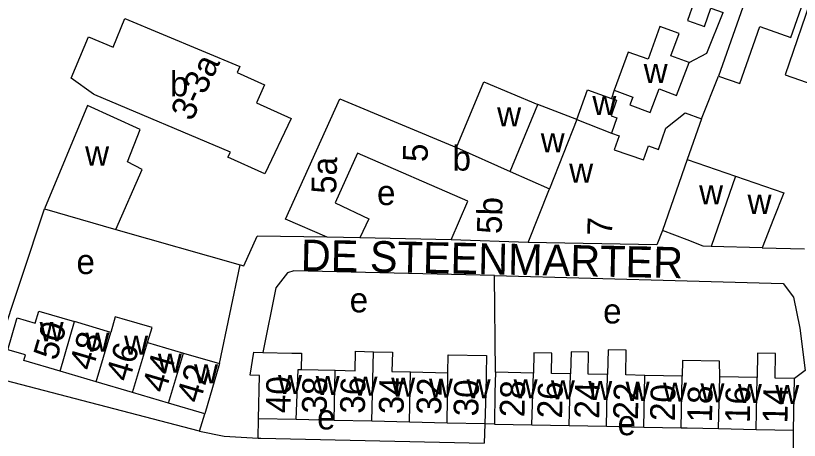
# Model space of a CAD drawing. Extents: x 159294 to 161936, y 384538 to 386517.
# Drawn here: x 160591.7 to 160718.1, y 385144.8 to 385213.2 of the extents above; entities that cross this region are included whole.
import ezdxf

# ---------------------------------------------------------------- set-up
doc = ezdxf.new("R2010")
doc.units = 0
for name, color, linetype in [('BLT_Basislijn', 7, 'Continuous'), ('BLT_Bebouwing', 7, 'Continuous'), ('BLT_Centroide', 7, 'Continuous'), ('BLT_Huisnummer', 7, 'Continuous'), ('BLT_Huisnummer_ tussenligend', 7, 'Continuous'), ('BLT_Huisnummer_reeks', 7, 'Continuous'), ('BLT_Onderverdeling_panden', 7, 'Continuous'), ('BLT_Straatnaam', 7, 'Continuous')]:
    doc.layers.add(name, color=color, linetype=linetype)

msp = doc.modelspace()

# ---------------------------------------------------------------- linework, layer by layer
at = {"layer": 'BLT_Basislijn'}
for p, q in [((160702.31, 385196.64), (160705.09, 385203.51)), ((160688.24, 385201.22), (160687.82, 385199.89)), ((160588.95, 385159.94), (160596.34, 385182.09)), ((160607.87, 385178.8), (160627.9, 385173.07)), ((160661.95, 385177.12), (160647.23, 385177.43)), ((160712.12, 385175.84), (160718.95, 385175.65)), ((160624.57, 385157.17), (160627.9, 385173.07)), ((160668.95, 385171.35), (160700, 385170.5)), ((160669.08, 385155.78), (160668.95, 385171.35)), ((160621.33, 385146.29), (160587.42, 385155.1)), ((160621.33, 385146.29), (160622.19, 385149.08)), ((160630.79, 385145.16), (160630.87, 385148.29)), ((160667.39, 385147.45), (160667.24, 385144.35)), ((160668.91, 385147.44), (160667.39, 385147.45)), ((160717.15, 385143.41), (160717.15, 385146.45))]:
    msp.add_line(p, q, dxfattribs=at)
for points in [[(160700.31, 385205.69), (160703.16, 385207.17), (160705.8, 385213.77)], [(160627.9, 385173.07), (160628.49, 385172.92), (160630.63, 385177.7)], [(160641.92, 385177.54), (160630.63, 385177.7)], [(160668.95, 385171.35), (160636.57, 385172.13), (160635.52, 385171.82), (160633.66, 385169.37), (160631.58, 385158.97)], [(160700, 385170.5), (160715.51, 385170.07), (160717.19, 385167.86), (160718.18, 385162.9), (160719.04, 385156.04), (160717.33, 385154.79)], [(160621.33, 385146.29), (160625.34, 385145.46), (160630.79, 385145.16)], [(160630.79, 385145.16), (160631.25, 385145.14), (160667.24, 385144.35)]]:
    msp.add_lwpolyline(points, dxfattribs=at)
at = {"layer": 'BLT_Bebouwing'}
for p, q in [((160682.2, 385196.48), (160675.94, 385198.94)), ((160702.31, 385196.64), (160700, 385190.04)), ((160700, 385190.04), (160707.81, 385187.35)), ((160596.34, 385182.09), (160607.87, 385178.8)), ((160700, 385177.09), (160696.06, 385178.64)), ((160712.12, 385175.84), (160703.89, 385176.04)), ((160607.05, 385162.21), (160601.21, 385163.93)), ((160612.98, 385160.58), (160618.74, 385158.88)), ((160618.74, 385158.88), (160624.57, 385157.17)), ((160699.25, 385157.66), (160699.23, 385155.16)), ((160624.57, 385157.17), (160622.19, 385149.08)), ((160637.73, 385156.23), (160643.23, 385156.1)), ((160604.7, 385154.23), (160598.86, 385155.95)), ((160655.41, 385155.82), (160661.39, 385155.68)), ((160675.22, 385155.65), (160669.08, 385155.78)), ((160699.23, 385155.16), (160693.2, 385155.28)), ((160711.3, 385154.91), (160705.26, 385155.04)), ((160610.53, 385152.51), (160604.7, 385154.23)), ((160717.15, 385146.45), (160717.33, 385154.79)), ((160616.36, 385150.8), (160610.53, 385152.51)), ((160622.19, 385149.08), (160616.36, 385150.8)), ((160636.96, 385148.15), (160630.87, 385148.29)), ((160643.05, 385148.01), (160636.96, 385148.15)), ((160649.13, 385147.87), (160643.05, 385148.01)), ((160655.22, 385147.73), (160649.13, 385147.87)), ((160661.31, 385147.59), (160655.22, 385147.73)), ((160667.39, 385147.45), (160661.31, 385147.59)), ((160668.91, 385147.44), (160674.94, 385147.32)), ((160674.94, 385147.32), (160680.97, 385147.2)), ((160680.97, 385147.2), (160687, 385147.07)), ((160687, 385147.07), (160693.03, 385146.95)), ((160693.03, 385146.95), (160699.06, 385146.83)), ((160699.06, 385146.83), (160700, 385146.81)), ((160700, 385146.81), (160705.09, 385146.7)), ((160705.09, 385146.7), (160711.12, 385146.58)), ((160711.12, 385146.58), (160717.15, 385146.45))]:
    msp.add_line(p, q, dxfattribs=at)
for points in [[(160710.98, 385220.32), (160705.09, 385203.51)], [(160705.09, 385203.51), (160708.49, 385202.31), (160711.72, 385211.5), (160716.74, 385209.74), (160719.44, 385217.42)], [(160720.37, 385217.09), (160715.8, 385203.7), (160721.54, 385201.74), (160721.63, 385202.03)], [(160699.01, 385216.07), (160701.07, 385215.36), (160700.06, 385212.45)], [(160700.06, 385212.45), (160702.81, 385211.49), (160703.84, 385214.45), (160705.8, 385213.77)], [(160636.11, 385196.66), (160631.87, 385187.74), (160625.91, 385190.43), (160626.33, 385191.26), (160604.48, 385200.46), (160604.27, 385200.61), (160600.67, 385203.19), (160603.42, 385209.83), (160607.4, 385208.18), (160609.32, 385212.8)], [(160609.32, 385212.8), (160627.85, 385205.06), (160627.4, 385204.07), (160631.82, 385202.07), (160630.52, 385199.18), (160636.11, 385196.66)], [(160700.31, 385205.69), (160697.4, 385206.75), (160698.72, 385210.37), (160695.62, 385211.5), (160693.7, 385206.22), (160690.48, 385207.34), (160688.24, 385201.22)], [(160688.24, 385201.22), (160691.24, 385200.13), (160690.78, 385198.86), (160694.07, 385197.61), (160695.47, 385201.47), (160698.29, 385200.39), (160700.31, 385205.69)], [(160662.78, 385192.01), (160667.2, 385202.59), (160675.94, 385198.94)], [(160682.2, 385196.48), (160683.95, 385201.3), (160687.82, 385199.89)], [(160641.92, 385177.54), (160635.24, 385180.45), (160643.97, 385199.85)], [(160643.97, 385199.85), (160662.78, 385192.01)], [(160687.82, 385199.89), (160688.6, 385199.6), (160687.73, 385197.11), (160688.68, 385196.78), (160687.83, 385194.31)], [(160607.87, 385178.8), (160612.12, 385188.44), (160609.73, 385189.66), (160611.77, 385194.92), (160603.3, 385198.77), (160596.34, 385182.09)], [(160687.83, 385194.31), (160689.03, 385193.89), (160688.24, 385191.64), (160692.97, 385190), (160693.75, 385192.25), (160695.38, 385191.69), (160696.56, 385195.09), (160699.67, 385197.56), (160702.31, 385196.64)], [(160661.95, 385177.12), (160664.65, 385183.32), (160646.81, 385191.06), (160643.24, 385183.06), (160648.68, 385180.52), (160647.23, 385177.43)], [(160707.81, 385187.35), (160715.61, 385184.67), (160713.96, 385180.49), (160712.12, 385175.84)], [(160696.06, 385178.64), (160695.14, 385176.31), (160674.37, 385176.7)], [(160647.23, 385177.43), (160641.92, 385177.54)], [(160674.37, 385176.7), (160661.95, 385177.12)], [(160703.89, 385176.04), (160702.6, 385176.07), (160700, 385177.09)], [(160598.86, 385155.95), (160593.03, 385157.67), (160593.29, 385158.56), (160590.43, 385159.4), (160591.84, 385164.2), (160591.94, 385164.53), (160594.84, 385163.67), (160595.42, 385165.64), (160601.21, 385163.93)], [(160612.98, 385160.58), (160613.69, 385162.97), (160608.89, 385164.38), (160607.76, 385164.71), (160607.05, 385162.21)], [(160630.87, 385148.29), (160631.03, 385155.26), (160629.54, 385155.29), (160630.09, 385159), (160631.58, 385158.97)], [(160631.58, 385158.97), (160636.24, 385158.86), (160637.79, 385158.83), (160637.73, 385156.23)], [(160643.23, 385156.1), (160646.44, 385156.03), (160646.51, 385159.16), (160649.44, 385159.09)], [(160649.44, 385159.09), (160652.46, 385159.02), (160652.39, 385155.89), (160655.41, 385155.82)], [(160661.39, 385155.68), (160661.47, 385158.6), (160667.64, 385158.46), (160667.51, 385152.44), (160667.39, 385147.45)], [(160681.21, 385155.53), (160678.13, 385155.59), (160678.2, 385158.87), (160675.29, 385158.93), (160675.22, 385155.65)], [(160687.17, 385155.41), (160684.02, 385155.47), (160684.12, 385159.01), (160681.32, 385159.09), (160681.21, 385155.53)], [(160693.2, 385155.28), (160690.1, 385155.35), (160690.18, 385159.35), (160687.29, 385159.4), (160687.17, 385155.41)], [(160714.19, 385154.85), (160714.28, 385158.82), (160711.38, 385158.88), (160711.3, 385154.91)], [(160705.26, 385155.04), (160705.24, 385157.54), (160699.25, 385157.66)], [(160669.08, 385155.78), (160669.01, 385152.44), (160668.91, 385147.44)], [(160717.33, 385154.79), (160714.19, 385154.85)]]:
    msp.add_lwpolyline(points, dxfattribs=at)
at = {"layer": 'BLT_Onderverdeling_panden'}
for p, q in [((160671.44, 385188.14), (160675.94, 385198.94)), ((160682.2, 385196.48), (160677.78, 385185.36)), ((160682.2, 385196.48), (160687.83, 385194.31)), ((160662.78, 385192.01), (160671.44, 385188.14)), ((160700, 385190.04), (160696.06, 385178.64)), ((160671.44, 385188.14), (160677.78, 385185.36)), ((160707.81, 385187.35), (160703.89, 385176.04)), ((160674.37, 385176.7), (160677.78, 385185.36)), ((160598.86, 385155.95), (160601.21, 385163.93)), ((160604.7, 385154.23), (160607.05, 385162.21)), ((160610.53, 385152.51), (160612.98, 385160.58)), ((160616.36, 385150.8), (160618.74, 385158.88)), ((160649.13, 385147.87), (160649.44, 385159.09)), ((160643.05, 385148.01), (160643.23, 385156.1)), ((160655.22, 385147.73), (160655.41, 385155.82)), ((160661.31, 385147.59), (160661.39, 385155.68)), ((160674.94, 385147.32), (160675.22, 385155.65)), ((160680.97, 385147.2), (160681.21, 385155.53)), ((160687, 385147.07), (160687.17, 385155.41)), ((160693.03, 385146.95), (160693.2, 385155.28)), ((160699.06, 385146.83), (160699.23, 385155.16)), ((160705.09, 385146.7), (160705.26, 385155.04)), ((160711.12, 385146.58), (160711.3, 385154.91))]:
    msp.add_line(p, q, dxfattribs=at)
msp.add_lwpolyline([(160636.96, 385148.15), (160637.24, 385156.24), (160637.73, 385156.23)], dxfattribs=at)

# ---------------------------------------------------------------- texts
at = {"layer": 'BLT_Centroide'}
for s, p in [('w', (160693, 385202.39)), ('b', (160616.59, 385200.25)), ('w', (160684.72, 385197.24)), ('w', (160669.36, 385195.38)), ('w', (160676.39, 385191.23)), ('w', (160602.9, 385189.09)), ('b', (160662.17, 385188.28)), ('w', (160680.98, 385186.31)), ('e', (160649.98, 385182.72)), ('w', (160701.94, 385182.84)), ('w', (160709.75, 385181.3)), ('e', (160601.5, 385171.6)), ('e', (160645.57, 385165.43)), ('e', (160686.46, 385163.64)), ('w', (160595.56, 385160.78)), ('w', (160602.95, 385159.08)), ('w', (160609.19, 385158.59)), ('w', (160614.64, 385155.7)), ('w', (160620.47, 385153.98)), ('w', (160634.02, 385152.27)), ('w', (160640.09, 385152.12)), ('w', (160646.19, 385151.98)), ('w', (160652.27, 385151.84)), ('w', (160658.36, 385151.7)), ('w', (160664.44, 385151.56)), ('w', (160672.02, 385151.55)), ('w', (160678.03, 385151.42)), ('w', (160684.06, 385151.3)), ('w', (160690.09, 385151.17)), ('w', (160696.12, 385151.05)), ('w', (160702.16, 385150.92)), ('w', (160708.19, 385150.8)), ('w', (160714.22, 385150.67)), ('e', (160640.31, 385146.57)), ('e', (160688.78, 385145.63))]:
    msp.add_text(s, height=4, dxfattribs=at).set_placement(p)
at = {"layer": 'BLT_Huisnummer'}
for s, rotation, p in [('7', 88.3683, (160687.88, 385177.74)), ('50', 73.5976, (160598.29, 385157.52)), ('46', 73.5951, (160609.98, 385154.09)), ('42', 73.597, (160621.39, 385150.62)), ('40', 88.8244, (160636.02, 385149.16)), ('34', 88.8244, (160654.26, 385148.99)), ('30', 88.8244, (160666.32, 385148.64)), ('28', 88.8244, (160673.76, 385148.5)), ('22', 88.8244, (160692.07, 385148.1)), ('18', 88.8244, (160704.01, 385147.65)), ('14', 88.8244, (160716.18, 385147.49))]:
    msp.add_text(s, height=4, rotation=rotation, dxfattribs=at).set_placement(p)
at = {"layer": 'BLT_Huisnummer_ tussenligend'}
for s, rotation, p in [('48', 73.5951, (160604.08, 385155.86)), ('44', 73.597, (160615.83, 385152.28)), ('38', 88.8244, (160641.85, 385149.08)), ('36', 88.8244, (160648.01, 385149.07)), ('32', 88.8244, (160660.33, 385148.91)), ('26', 88.8244, (160679.83, 385148.31)), ('24', 88.8244, (160685.81, 385148.26)), ('20', 88.8244, (160698.02, 385147.88)), ('16', 88.8244, (160710.11, 385147.58))]:
    msp.add_text(s, height=4, rotation=rotation, dxfattribs=at).set_placement(p)
at = {"layer": 'BLT_Huisnummer_reeks'}
for s, rotation, p in [('3-3a', 64.5559, (160620.13, 385196.07)), ('5', 88.3683, (160658.13, 385189.61)), ('5a', 88.3683, (160643.39, 385184.48)), ('5b', 88.3683, (160670.08, 385178.02))]:
    msp.add_text(s, height=4, rotation=rotation, dxfattribs=at).set_placement(p)
at = {"layer": 'BLT_Straatnaam'}
msp.add_text('DE STEENMARTER', height=5, rotation=358.842, dxfattribs=at).set_placement((160637.65, 385172.17))

doc.saveas('drawing.dxf')
